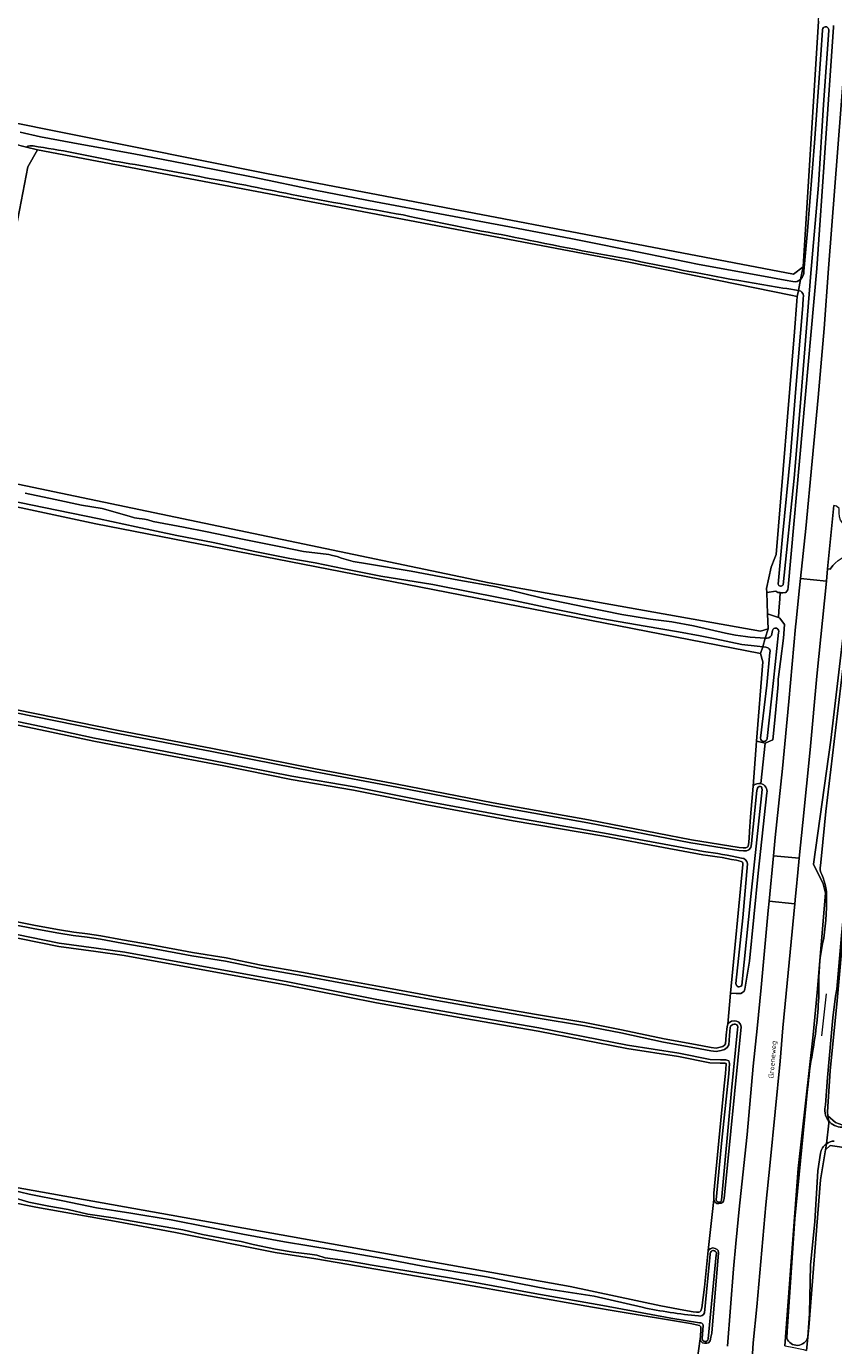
# Model space of a CAD drawing. Header units: metres. Extents: x 149984 to 156489, y 469398 to 478068.
# Tile 740 of 854: x 155279 to 155422, y 472759 to 472993. Entities that reach past the tile are written whole.
import ezdxf
from ezdxf.enums import TextEntityAlignment as Align

# ---------------------------------------------------------------- set-up
doc = ezdxf.new("R2010")
doc.units = ezdxf.units.M
doc.header["$LTSCALE"] = 0.75
for name, color, linetype, lineweight in [('B-WE-GR-GRAS-GV', 252, 'Continuous', 13), ('B-WE-KW-KUNSTWERK_DUIKER-G', 6, 'Continuous', 18), ('B-WE-OG-TERREIN_OEVER-GV', 252, 'Continuous', 18), ('B-WE-OG-TOPOGRAFIE-T18', 7, 'Continuous', 18), ('B-WE-OG-WATER_SLOOT-GV', 252, 'Continuous', 18), ('B-WE-OG-WEG-GV', 252, 'Continuous', 18), ('B-WE-VH-GESLOTENVERHARDING_ASFALT-GV', 252, 'Continuous', 18), ('B-WE-VH-OPENVERHARDING_BETONSTRAATSTEEN-GV', 252, 'Continuous', 18)]:
    doc.layers.add(name, color=color, linetype=linetype, lineweight=lineweight)
doc.styles.add('NLCS-ISO-M500-T18', font='NLCS-ISO.ttf', dxfattribs={"height": 0.9})

msp = doc.modelspace()

# ---------------------------------------------------------------- linework, layer by layer
at = {"layer": 'B-WE-GR-GRAS-GV', "flags": 128}
for points in [[(155190.442, 473046.907), (155179.594, 472998.092), (155182.372, 472995.843), (155239.39, 472983.407), (155321.543, 472966.871), (155415.073, 472949.012), (155416.793, 472950.334), (155419.49, 472993.912), (155419.819, 472999.223), (155420.232, 473005.897), (155416.925, 473007.352), (155344.562, 473019.92), (155239.257, 473041.351), (155192.161, 473051.538), (155187.002, 473052.464), (155186.113, 473047.792)], [(155276.961, 472871.744), (155295.29, 472868.023), (155311.949, 472864.833), (155330.279, 472861.217), (155344.767, 472858.456), (155361.8, 472855.195), (155378.703, 472852.128), (155396.958, 472848.573), (155405.46, 472847.214), (155406.119, 472847.15), (155406.646, 472847.172), (155406.983, 472847.379), (155407.072, 472847.692), (155407.195, 472848.811), (155407.268, 472850.057), (155407.473, 472852.651), (155407.907, 472858.152), (155408.536, 472866.12), (155409.649, 472880.22), (155409.252, 472881.675), (155348.668, 472893.493), (155291.248, 472904.694), (155202.348, 472923.744)], [(155399.008, 472845.937), (155392.013, 472847.223), (155381.408, 472849.222), (155365.359, 472851.968), (155349.997, 472854.838), (155337.011, 472857.413), (155325.935, 472859.296), (155313.965, 472861.714), (155301.979, 472863.986), (155290.945, 472866.085), (155281.453, 472868.142), (155270.919, 472870.313)], [(155403.875, 472821.362), (155406.077, 472844.236), (155406.076, 472844.411), (155406.059, 472844.523), (155406.006, 472844.638), (155405.926, 472844.712), (155405.777, 472844.777)], [(155424.682, 472839.131), (155424.596, 472838.657), (155424.338, 472837.235), (155422.81, 472820.072), (155421.558, 472807.583), (155421.121, 472800.328), (155421.196, 472799.577), (155422.551, 472798.412), (155423.824, 472797.919), (155438.097, 472795.61), (155447.272, 472793.699), (155466.288, 472790.28), (155485.345, 472786.634), (155490.804, 472786.464), (155496.389, 472785.447), (155499.651, 472784.129), (155514.304, 472781.635), (155515.827, 472781.43)], [(155276.7, 472834.182), (155280.547, 472833.409), (155284.818, 472832.631), (155287.358, 472832.2), (155289.794, 472831.904), (155292.191, 472831.559), (155295.978, 472830.825), (155301.162, 472829.98), (155308.4, 472828.588), (155314.398, 472827.626), (155320.638, 472826.37), (155328.118, 472825.02), (155335.128, 472823.719), (155341.591, 472822.555), (155351.865, 472820.655), (155360.973, 472819.058), (155369.502, 472817.617), (155378.074, 472816.177), (155384.55, 472814.896), (155392.103, 472813.292), (155397.688, 472812.244), (155400.476, 472811.745), (155401.362, 472811.644), (155402.075, 472811.765), (155402.563, 472811.93), (155402.86, 472812.133), (155402.99, 472812.388), (155403.106, 472813.903), (155403.279, 472815.446), (155403.429, 472815.881), (155403.875, 472821.362)], [(155267.832, 472788.542), (155375.435, 472769.31), (155391.556, 472765.857), (155395.617, 472765.085), (155397.263, 472764.838), (155397.84, 472764.763), (155398.251, 472764.73), (155398.486, 472764.793), (155398.624, 472764.999), (155398.792, 472765.499), (155399.258, 472769.191), (155399.909, 472775.676), (155400.937, 472784.778), (155400.97, 472785.888), (155401.831, 472795.169), (155402.757, 472804.902), (155403.007, 472807.095), (155403.14, 472808.79), (155403.105, 472808.894), (155402.95, 472808.949), (155402.086, 472808.958), (155400.246, 472809.031), (155394.646, 472810.107), (155385.526, 472811.572), (155369.749, 472814.617), (155356.779, 472816.895), (155341.058, 472819.669), (155324.933, 472822.871), (155307.005, 472826.131), (155296.3, 472828.086), (155291.266, 472828.79), (155284.679, 472829.66), (155274.554, 472831.728)], [(155397.361, 472751.516), (155398.538, 472760.029), (155398.554, 472760.508), (155398.648, 472761.588), (155398.661, 472762.142), (155398.389, 472762.413), (155396.789, 472762.71), (155383.623, 472764.941), (155379.39, 472765.668), (155355.378, 472769.904), (155330.296, 472774.21), (155323.095, 472775.339), (155305.435, 472778.919), (155294.601, 472780.906), (155280.646, 472783.403), (155275.932, 472784.338), (155272.627, 472785.139), (155269.056, 472785.84), (155261.044, 472787.342), (155246.508, 472790.281), (155232.541, 472792.653), (155206.815, 472797.603), (155160.808, 472806.269), (155125.215, 472813.302)], [(155678.424, 472749.449), (155611.869, 472761.839), (155561.137, 472770.546), (155526.144, 472776.238), (155522.068, 472776.972), (155515.671, 472778.125), (155512.666, 472778.666), (155503.863, 472779.794), (155488.807, 472782.936), (155461.795, 472787.863), (155442.348, 472791.303), (155421.578, 472794.346), (155420.784, 472793.552), (155419.858, 472788.26), (155417.816, 472762.007), (155417.387, 472757.973)]]:
    msp.add_lwpolyline(points, dxfattribs=at)
msp.add_lwpolyline([(155269.655, 472918.858), (155268.626, 472913.557), (155361.098, 472894.243), (155409.252, 472885.644), (155410.575, 472886.041), (155410.476, 472888.701), (155410.336, 472892.494), (155410.31, 472893.184), (155411.104, 472897.021), (155411.767, 472898.63), (155412.03, 472899.27), (155415.228, 472938.786), (155415.666, 472944.197), (155415.734, 472945.043), (155414.584, 472945.277), (155385.837, 472951.128), (155280.929, 472971.104), (155279.209, 472968.062)], close=True, dxfattribs=at)
at = {"layer": 'B-WE-GR-GRAS-GV'}
msp.add_lwpolyline([(155405.777, 472844.777, 0.0248242), (155399.008, 472845.937)], format="xyb", dxfattribs=at)
at = {"layer": 'B-WE-KW-KUNSTWERK_DUIKER-G', "flags": 128}
msp.add_lwpolyline([(155420.114, 472813.804), (155420.943, 472821.266)], dxfattribs=at)
at = {"layer": 'B-WE-OG-TERREIN_OEVER-GV', "flags": 128}
for points in [[(155416.342, 472948.083), (155416.793, 472950.334), (155415.073, 472949.012), (155321.543, 472966.871), (155239.39, 472983.407), (155182.372, 472995.843), (155178.322, 472996.421)], [(155415.951, 472946.129), (155415.734, 472945.043), (155415.666, 472944.197), (155415.228, 472938.786), (155412.03, 472899.27), (155411.767, 472898.63), (155411.104, 472897.021), (155410.31, 472893.184), (155410.336, 472892.494), (155411.97, 472892.73), (155412.27, 472892.53), (155412.738, 472892.478), (155412.815, 472892.47), (155413.18, 472892.43), (155413.69, 472892.53), (155414.05, 472892.97), (155414.16, 472893.46), (155419.2, 472950.01), (155422.16, 472992.87), (155422.16, 472993.17)], [(155419.49, 472993.912), (155416.793, 472950.334), (155416.342, 472948.083)], [(155421.326, 472992.249), (155420.38, 472979.123), (155419.501, 472964.804), (155418.139, 472949.18), (155417.07, 472935.776), (155416.279, 472925.457), (155415.18, 472912.813), (155413.221, 472893.876)], [(155416.894, 472949.564), (155417.587, 472956.709), (155418.818, 472972.3), (155419.903, 472987.955), (155420.234, 472992.336)], [(155277.86, 472974.217), (155281.456, 472973.42), (155288.805, 472972.056), (155293.737, 472971.169), (155298.022, 472970.359), (155308.744, 472968.301), (155319.19, 472966.203), (155330.499, 472963.865), (155340.917, 472961.87), (155352.328, 472959.733), (155363.729, 472957.586), (155375.538, 472955.315), (155389.095, 472952.641), (155398.314, 472950.7), (155409.079, 472948.756), (155413.576, 472947.964), (155414.988, 472947.694)], [(155269.655, 472918.858), (155279.209, 472968.062), (155280.929, 472971.104), (155278.952, 472971.585)], [(155278.952, 472971.585), (155280.929, 472971.104), (155385.837, 472951.128), (155414.584, 472945.277), (155415.734, 472945.043), (155415.951, 472946.129)], [(155412.331, 472893.979), (155413.136, 472902.444), (155414.558, 472916.881), (155415.517, 472928.689), (155416.757, 472943.455), (155416.818, 472944.807)], [(155410.079, 472884.404), (155410.575, 472886.041), (155409.252, 472885.644), (155361.098, 472894.243), (155268.626, 472913.557), (155264.922, 472913.954), (155184.621, 472931.02), (155127.074, 472943.323)], [(155202.348, 472923.744), (155291.248, 472904.694), (155348.668, 472893.493), (155409.252, 472881.675), (155409.612, 472882.862), (155408.61, 472882.983), (155405.881, 472883.252), (155401.189, 472884.26), (155398.502, 472884.808), (155394.689, 472885.545), (155388.735, 472886.516), (155380.897, 472887.884), (155372.965, 472889.472), (155365.77, 472891.024), (155358.245, 472892.52), (155351.074, 472893.935), (155341.834, 472895.418), (155335.341, 472896.731), (155330.19, 472897.788), (155325.726, 472898.534), (155319.516, 472899.77), (155312.125, 472901.376), (155305.664, 472902.63), (155298.437, 472904.189), (155291.854, 472905.584), (155282.019, 472907.574), (155274.293, 472909.216)], [(155278.728, 472910.153), (155284.052, 472909.006), (155288.758, 472908.029), (155292.417, 472907.388), (155297.188, 472906.04), (155298.156, 472905.774), (155298.963, 472905.626), (155299.499, 472905.566), (155299.9, 472905.547), (155300.526, 472905.414), (155301.426, 472905.111), (155306.804, 472904.078), (155311.003, 472903.258), (155317.303, 472901.955), (155324.083, 472900.596), (155328.126, 472899.801), (155332.645, 472899.228), (155333.3, 472899.075), (155334.082, 472898.901), (155334.89, 472898.597), (155336.939, 472898.025), (155339.512, 472897.607), (155347.229, 472896.302), (155355.695, 472894.689), (155362.399, 472893.489), (155370.783, 472891.458), (155378.202, 472889.873), (155384.598, 472888.592), (155389.701, 472887.798), (155393.464, 472887.268), (155397.329, 472886.573), (155403.025, 472885.288)], [(155424.93, 472895.95), (155424.43, 472889.43), (155421.71, 472866.31), (155418.63, 472844.25), (155420.35, 472840.78), (155420.76, 472839.14), (155419.25, 472821.49), (155418.55, 472814), (155415.91, 472790.26), (155413.53, 472758.77), (155414.539, 472758.582), (155416.86, 472758.15), (155417.387, 472757.973), (155417.816, 472762.007), (155419.858, 472788.26), (155420.784, 472793.552), (155420.906, 472794.629)], [(155419.847, 472844.064), (155420.027, 472845.759), (155420.845, 472853.61), (155423.791, 472878.453), (155425.611, 472894.879)], [(155409.612, 472882.862), (155409.252, 472881.675), (155409.649, 472880.22), (155408.536, 472866.12), (155408.791, 472866.059), (155410.055, 472865.757), (155411.407, 472866.377), (155411.79, 472869.85), (155412.37, 472876.19), (155412.36, 472876.62), (155412.38, 472877.14), (155412.445, 472877.551), (155412.795, 472880.246), (155413.332, 472884.379), (155413.481, 472886.837), (155412.662, 472887.954), (155412.395, 472888.045), (155410.476, 472888.701), (155410.575, 472886.041), (155410.079, 472884.404)], [(155412.411, 472885.381), (155411.537, 472876.876), (155410.418, 472866.589)], [(155411.152, 472884.864), (155411.337, 472885.734)], [(155410.194, 472882.791), (155409.612, 472882.862)], [(155409.246, 472866.644), (155410.345, 472876.039), (155410.897, 472881.831)], [(155276.849, 472871.211), (155295.185, 472867.488), (155311.845, 472864.298), (155330.175, 472860.682), (155344.665, 472857.921), (155361.7, 472854.659), (155378.602, 472851.592), (155396.863, 472848.036), (155405.374, 472846.676), (155406.177, 472846.618), (155406.726, 472846.666), (155407.171, 472846.827), (155407.531, 472847.234), (155407.645, 472847.906), (155407.749, 472849.203), (155407.938, 472850.916), (155408.579, 472857.345), (155408.664, 472857.762), (155408.786, 472857.962), (155408.994, 472858.087), (155409.202, 472858.082), (155409.371, 472858.011), (155409.456, 472857.881), (155409.479, 472857.722), (155409.489, 472857.537), (155407.498, 472838.537), (155405.891, 472822.776)], [(155407.907, 472858.152), (155407.473, 472852.651), (155407.268, 472850.057), (155407.195, 472848.811), (155407.072, 472847.692), (155406.983, 472847.379), (155406.646, 472847.172), (155406.119, 472847.15), (155405.46, 472847.214), (155396.958, 472848.573), (155378.703, 472852.128), (155361.8, 472855.195), (155344.767, 472858.456), (155330.279, 472861.217), (155311.949, 472864.833), (155295.29, 472868.023), (155276.961, 472871.744)], [(155270.919, 472870.313), (155281.453, 472868.142), (155290.945, 472866.085), (155301.979, 472863.986), (155313.965, 472861.714), (155325.935, 472859.296), (155337.011, 472857.413), (155349.997, 472854.838), (155365.359, 472851.968), (155381.408, 472849.222), (155392.013, 472847.223), (155399.008, 472845.937)], [(155399.096, 472846.516), (155392.12, 472847.799), (155381.512, 472849.798), (155365.462, 472852.544), (155350.108, 472855.413), (155337.117, 472857.989), (155326.042, 472859.872), (155314.077, 472862.289), (155302.088, 472864.561), (155291.062, 472866.659), (155281.574, 472868.715), (155271.041, 472870.886)], [(155405.777, 472844.777), (155405.926, 472844.712), (155406.006, 472844.638), (155406.059, 472844.523), (155406.076, 472844.411), (155406.077, 472844.236), (155403.875, 472821.362), (155404.92, 472821.32), (155405.26, 472821.29), (155405.72, 472821.32), (155406.03, 472821.47), (155406.32, 472821.72), (155406.45, 472822.11), (155407.29, 472827.04), (155408.8, 472842.7), (155410.366, 472856.916)], [(155404.858, 472823.069), (155406.105, 472834.775), (155406.919, 472844.351)], [(155424.264, 472838.486), (155423.603, 472831.59), (155422.766, 472822.072), (155422.551, 472820.871), (155422.041, 472817.003), (155421.14, 472806.434), (155420.764, 472801.56)], [(155421.196, 472799.577), (155421.121, 472800.328), (155421.558, 472807.583), (155422.81, 472820.072), (155424.338, 472837.235), (155424.596, 472838.657), (155424.316, 472838.649), (155424.298, 472838.983)], [(155274.554, 472831.728), (155284.679, 472829.66), (155291.266, 472828.79), (155296.3, 472828.086), (155307.005, 472826.131), (155324.933, 472822.871), (155341.058, 472819.669), (155356.779, 472816.895), (155369.749, 472814.617), (155385.526, 472811.572), (155394.646, 472810.107), (155400.246, 472809.031), (155402.086, 472808.958), (155402.95, 472808.949), (155403.105, 472808.894), (155403.14, 472808.79), (155403.007, 472807.095), (155402.757, 472804.902), (155401.831, 472795.169), (155400.97, 472785.888), (155400.937, 472784.778), (155401.175, 472784.257), (155401.476, 472784.054), (155401.809, 472784.026), (155402.219, 472784.093), (155402.531, 472784.285), (155402.636, 472784.484), (155402.78, 472784.92), (155405.778, 472815.423), (155405.693, 472815.822), (155405.398, 472816.232), (155404.953, 472816.433), (155404.566, 472816.486), (155404.097, 472816.411), (155403.729, 472816.193), (155403.429, 472815.881), (155403.279, 472815.446), (155403.106, 472813.903), (155402.99, 472812.388), (155402.86, 472812.133), (155402.563, 472811.93), (155402.075, 472811.765), (155401.362, 472811.644), (155400.476, 472811.745), (155397.688, 472812.244), (155392.103, 472813.292), (155384.55, 472814.896), (155378.074, 472816.177), (155369.502, 472817.617), (155360.973, 472819.058), (155351.865, 472820.655), (155341.591, 472822.555), (155335.128, 472823.719), (155328.118, 472825.02), (155320.638, 472826.37), (155314.398, 472827.626), (155308.4, 472828.588), (155301.162, 472829.98), (155295.978, 472830.825), (155292.191, 472831.559), (155289.794, 472831.904), (155287.358, 472832.2), (155284.818, 472832.631), (155280.547, 472833.409), (155276.7, 472834.182)], [(155276.575, 472833.595), (155280.434, 472832.819), (155284.714, 472832.039), (155287.272, 472831.605), (155289.715, 472831.309), (155292.091, 472830.966), (155295.873, 472830.233), (155301.057, 472829.389), (155308.296, 472827.996), (155314.291, 472827.035), (155320.526, 472825.78), (155328.009, 472824.43), (155335.02, 472823.128), (155341.483, 472821.964), (155351.759, 472820.064), (155360.871, 472818.466), (155369.402, 472817.024), (155377.966, 472815.586), (155384.429, 472814.308), (155391.985, 472812.703), (155397.58, 472811.653), (155400.389, 472811.151), (155401.379, 472811.037), (155402.222, 472811.181), (155402.833, 472811.387), (155403.326, 472811.724), (155403.58, 472812.223), (155403.704, 472813.846), (155403.868, 472815.313), (155403.954, 472815.56), (155404.106, 472815.718), (155404.305, 472815.836), (155404.573, 472815.879), (155404.785, 472815.85), (155405.004, 472815.75), (155405.132, 472815.573), (155405.173, 472815.38), (155405.142, 472814.919)], [(155401.343, 472784.692), (155402.332, 472795.262), (155403.354, 472804.836), (155403.605, 472807.038), (155403.749, 472808.867), (155403.579, 472809.362), (155403.057, 472809.549), (155402.101, 472809.559), (155400.315, 472809.629), (155394.75, 472810.699), (155385.63, 472812.164), (155369.858, 472815.207), (155356.883, 472817.486), (155341.168, 472820.259), (155325.045, 472823.461), (155307.113, 472826.722), (155296.396, 472828.679), (155291.347, 472829.385), (155284.778, 472830.253), (155274.681, 472832.315)], [(155405.142, 472814.919), (155404.092, 472804.121), (155402.331, 472784.606)], [(155413.882, 472760.123), (155413.934, 472761.391), (155415.317, 472781.305), (155417.581, 472804.317)], [(155515.827, 472781.43), (155514.304, 472781.635), (155499.651, 472784.129), (155496.389, 472785.447), (155490.804, 472786.464), (155485.345, 472786.634), (155466.288, 472790.28), (155447.272, 472793.699), (155438.097, 472795.61), (155423.824, 472797.919), (155422.551, 472798.412), (155421.196, 472799.577), (155421.267, 472798.871), (155421.278, 472798.764)], [(155421.278, 472798.764), (155421.267, 472798.871), (155421.196, 472799.577)], [(155420.906, 472794.629), (155420.784, 472793.552), (155421.578, 472794.346), (155442.348, 472791.303), (155461.795, 472787.863), (155488.807, 472782.936), (155503.863, 472779.794), (155512.666, 472778.666), (155515.671, 472778.125), (155516.38, 472779.036), (155516.48, 472780.159)], [(155419.86, 472792.956), (155419.411, 472789.813), (155418.835, 472780.834), (155418.123, 472773.068), (155417.938, 472764.494), (155417.616, 472760.304)], [(155275.932, 472784.338), (155280.646, 472783.403), (155294.601, 472780.906), (155305.435, 472778.919), (155323.095, 472775.339), (155330.296, 472774.21), (155355.378, 472769.904), (155379.39, 472765.668), (155383.623, 472764.941), (155396.789, 472762.71), (155398.389, 472762.413), (155398.661, 472762.142), (155398.648, 472761.588), (155398.554, 472760.508), (155398.538, 472760.029), (155398.646, 472759.592), (155398.949, 472759.312), (155399.262, 472759.23), (155399.674, 472759.235), (155400.015, 472759.329), (155400.262, 472759.653), (155400.427, 472760.307), (155400.56, 472761.011), (155401.793, 472775.283), (155401.683, 472775.723), (155401.506, 472775.891), (155401.205, 472776.065), (155400.741, 472776.152), (155400.271, 472776.002), (155399.909, 472775.676), (155399.258, 472769.191), (155398.792, 472765.499), (155398.624, 472764.999), (155398.486, 472764.793), (155398.251, 472764.73), (155397.84, 472764.763), (155397.263, 472764.838), (155395.617, 472765.085), (155391.556, 472765.857), (155375.435, 472769.31), (155267.832, 472788.542)], [(155275.031, 472786.756), (155279.435, 472785.717), (155285.444, 472784.506), (155291.386, 472783.25), (155297.513, 472782.334), (155304.652, 472781.168), (155311.187, 472779.865), (155317.336, 472778.588), (155324.757, 472777.227), (155333.391, 472775.835), (155342.195, 472774.276), (155349.331, 472772.941), (155355.498, 472771.856), (155360.579, 472771.04), (155366.709, 472769.768), (155371.247, 472768.864), (155379.707, 472767.567), (155388.235, 472765.615)], [(155398.42, 472762.87), (155393.312, 472763.663), (155381.26, 472765.922), (155369.169, 472768.054), (155354.414, 472770.759), (155340.34, 472773.116), (155336.001, 472773.853), (155331.993, 472774.418), (155330.491, 472774.859), (155329.261, 472775.046), (155326.284, 472775.409), (155323.134, 472775.951), (155319.214, 472776.76), (155317.083, 472777.276), (155314.308, 472777.786), (155310.194, 472778.553), (155306.712, 472779.38), (155301.455, 472780.28), (155294.372, 472781.514), (155289.826, 472782.16), (155286.362, 472782.951), (155282.959, 472783.549), (155279.373, 472784.29), (155275.857, 472785.329)], [(155399.271, 472764.606), (155400.313, 472775.023)], [(155401.363, 472774.916), (155399.94, 472760.005)], [(155398.867, 472760.067), (155399.043, 472762.411)]]:
    msp.add_lwpolyline(points, dxfattribs=at)
at = {"layer": 'B-WE-OG-TERREIN_OEVER-GV'}
for points in [[(155420.234, 472992.336, -1.1859577), (155421.326, 472992.249)], [(155280.168, 472971.78, 0.1719373), (155278.952, 472971.585)], [(155294.435, 472969.091, 0.0159646), (155280.168, 472971.78)], [(155309.724, 472966.321, 0.0099127), (155294.435, 472969.091)], [(155325.983, 472963.153, 0.0065235), (155309.724, 472966.321)], [(155345.835, 472959.529, -0.0037939), (155325.983, 472963.153)], [(155364.357, 472955.825, -0.0112756), (155345.835, 472959.529)], [(155385.554, 472951.736, -0.0089562), (155364.357, 472955.825)], [(155405.023, 472947.933, -0.0085427), (155385.554, 472951.736)], [(155416.342, 472948.083, 0.25363), (155416.894, 472949.564)], [(155415.951, 472946.129, -0.0060852), (155405.023, 472947.933)], [(155414.988, 472947.694, 0.2231843), (155416.342, 472948.083)], [(155416.818, 472944.807, 0.4282534), (155415.951, 472946.129)], [(155413.221, 472893.876, -0.6526508), (155412.331, 472893.979)], [(155403.025, 472885.288, 0.0426061), (155410.079, 472884.404)], [(155411.337, 472885.734, -1.1063063), (155412.411, 472885.381)], [(155410.079, 472884.404, 0.3598072), (155411.152, 472884.864)], [(155410.897, 472881.831, 0.484119), (155410.194, 472882.791)], [(155410.418, 472866.589, -0.9259803), (155409.246, 472866.644)], [(155409.304, 472858.585, 0.2755236), (155407.907, 472858.152)], [(155410.366, 472856.916, 0.4027075), (155409.304, 472858.585)], [(155399.008, 472845.937, -0.0248242), (155405.777, 472844.777)], [(155405.857, 472845.359, 0.0244726), (155399.096, 472846.516)], [(155406.919, 472844.351, 0.3535375), (155405.857, 472845.359)], [(155420.104, 472842.428, -0.1792804), (155419.847, 472844.064)], [(155420.926, 472837.59, 0.1317226), (155420.104, 472842.428)], [(155420.035, 472829.054, 0.0577619), (155420.926, 472837.59)], [(155419.585, 472821.287, -0.0517256), (155420.035, 472829.054)], [(155405.891, 472822.776, -0.7666751), (155404.858, 472823.069)], [(155418.442, 472810.853, 0.0344137), (155419.585, 472821.287)], [(155417.581, 472804.317, -0.0215218), (155418.442, 472810.853)], [(155420.764, 472801.56, 0.2466004), (155421.278, 472798.764)], [(155421.278, 472798.764, 0.2346727), (155423.73, 472797.592)], [(155420.906, 472794.629, 0.1944244), (155419.86, 472792.956)], [(155422.285, 472795.128, 0.1419728), (155420.906, 472794.629)], [(155402.331, 472784.606, -0.7535078), (155401.343, 472784.692)], [(155400.313, 472775.023, -1.3632655), (155401.363, 472774.916)], [(155388.235, 472765.615, 0.027655), (155398.218, 472764.079)], [(155398.218, 472764.079, 0.4006843), (155399.271, 472764.606)], [(155399.043, 472762.411, 0.4515739), (155398.42, 472762.87)], [(155399.94, 472760.005, -0.9448268), (155398.867, 472760.067)], [(155417.616, 472760.304, -0.7254276), (155413.882, 472760.123)]]:
    msp.add_lwpolyline(points, format="xyb", dxfattribs=at)
at = {"layer": 'B-WE-OG-WATER_SLOOT-GV'}
for points in [[(155421.326, 472992.249, 1.1859577), (155420.234, 472992.336)], [(155278.952, 472971.585, -0.1719373), (155280.168, 472971.78)], [(155280.168, 472971.78, -0.0159646), (155294.435, 472969.091)], [(155294.435, 472969.091, -0.0099127), (155309.724, 472966.321)], [(155309.724, 472966.321, -0.0065235), (155325.983, 472963.153)], [(155325.983, 472963.153, 0.0037939), (155345.835, 472959.529)], [(155345.835, 472959.529, 0.0112756), (155364.357, 472955.825)], [(155364.357, 472955.825, 0.0089562), (155385.554, 472951.736)], [(155385.554, 472951.736, 0.0085427), (155405.023, 472947.933)], [(155416.894, 472949.564, -0.25363), (155416.342, 472948.083)], [(155405.023, 472947.933, 0.0060852), (155415.951, 472946.129)], [(155416.342, 472948.083, -0.2231843), (155414.988, 472947.694)], [(155415.951, 472946.129, -0.4282534), (155416.818, 472944.807)], [(155412.331, 472893.979, 0.6526508), (155413.221, 472893.876)], [(155410.079, 472884.404, -0.0426061), (155403.025, 472885.288)], [(155412.411, 472885.381, 1.1063063), (155411.337, 472885.734)], [(155411.152, 472884.864, -0.3598072), (155410.079, 472884.404)], [(155410.194, 472882.791, -0.484119), (155410.897, 472881.831)], [(155409.246, 472866.644, 0.9259803), (155410.418, 472866.589)], [(155399.096, 472846.516, -0.0244726), (155405.857, 472845.359)], [(155405.857, 472845.359, -0.3535375), (155406.919, 472844.351)], [(155419.847, 472844.064, 0.1792804), (155420.104, 472842.428)], [(155420.104, 472842.428, -0.1317226), (155420.926, 472837.59)], [(155420.926, 472837.59, -0.0577619), (155420.035, 472829.054)], [(155420.035, 472829.054, 0.0517256), (155419.585, 472821.287)], [(155404.858, 472823.069, 0.7666751), (155405.891, 472822.776)], [(155419.585, 472821.287, -0.0344137), (155418.442, 472810.853)], [(155418.442, 472810.853, 0.0215218), (155417.581, 472804.317)], [(155421.278, 472798.764, -0.2466004), (155420.764, 472801.56)], [(155423.73, 472797.592, -0.2346727), (155421.278, 472798.764)], [(155419.86, 472792.956, -0.1944244), (155420.906, 472794.629)], [(155420.906, 472794.629, -0.1419728), (155422.285, 472795.128)], [(155401.343, 472784.692, 0.7535078), (155402.331, 472784.606)], [(155401.363, 472774.916, 1.3632655), (155400.313, 472775.023)], [(155398.218, 472764.079, -0.027655), (155388.235, 472765.615)], [(155399.271, 472764.606, -0.4006843), (155398.218, 472764.079)], [(155398.42, 472762.87, -0.4515739), (155399.043, 472762.411)], [(155398.867, 472760.067, 0.9448268), (155399.94, 472760.005)], [(155413.882, 472760.123, 0.7254276), (155417.616, 472760.304)]]:
    msp.add_lwpolyline(points, format="xyb", dxfattribs=at)
at = {"layer": 'B-WE-OG-WATER_SLOOT-GV', "flags": 128}
for points in [[(155413.221, 472893.876), (155415.18, 472912.813), (155416.279, 472925.457), (155417.07, 472935.776), (155418.139, 472949.18), (155419.501, 472964.804), (155420.38, 472979.123), (155421.326, 472992.249)], [(155420.234, 472992.336), (155419.903, 472987.955), (155418.818, 472972.3), (155417.587, 472956.709), (155416.894, 472949.564)], [(155414.988, 472947.694), (155413.576, 472947.964), (155409.079, 472948.756), (155398.314, 472950.7), (155389.095, 472952.641), (155375.538, 472955.315), (155363.729, 472957.586), (155352.328, 472959.733), (155340.917, 472961.87), (155330.499, 472963.865), (155319.19, 472966.203), (155308.744, 472968.301), (155298.022, 472970.359), (155293.737, 472971.169), (155288.805, 472972.056), (155281.456, 472973.42), (155277.86, 472974.217)], [(155278.952, 472971.585), (155276.668, 472972.141)], [(155276.668, 472972.141), (155278.952, 472971.585)], [(155415.951, 472946.129), (155416.342, 472948.083)], [(155416.342, 472948.083), (155415.951, 472946.129)], [(155416.818, 472944.807), (155416.757, 472943.455), (155415.517, 472928.689), (155414.558, 472916.881), (155413.136, 472902.444), (155412.331, 472893.979)], [(155274.293, 472909.216), (155282.019, 472907.574), (155291.854, 472905.584), (155298.437, 472904.189), (155305.664, 472902.63), (155312.125, 472901.376), (155319.516, 472899.77), (155325.726, 472898.534), (155330.19, 472897.788), (155335.341, 472896.731), (155341.834, 472895.418), (155351.074, 472893.935), (155358.245, 472892.52), (155365.77, 472891.024), (155372.965, 472889.472), (155380.897, 472887.884), (155388.735, 472886.516), (155394.689, 472885.545), (155398.502, 472884.808), (155401.189, 472884.26), (155405.881, 472883.252), (155408.61, 472882.983), (155409.612, 472882.862), (155410.079, 472884.404)], [(155403.025, 472885.288), (155397.329, 472886.573), (155393.464, 472887.268), (155389.701, 472887.798), (155384.598, 472888.592), (155378.202, 472889.873), (155370.783, 472891.458), (155362.399, 472893.489), (155355.695, 472894.689), (155347.229, 472896.302), (155339.512, 472897.607), (155336.939, 472898.025), (155334.89, 472898.597), (155334.082, 472898.901), (155333.3, 472899.075), (155332.645, 472899.228), (155328.126, 472899.801), (155324.083, 472900.596), (155317.303, 472901.955), (155311.003, 472903.258), (155306.804, 472904.078), (155301.426, 472905.111), (155300.526, 472905.414), (155299.9, 472905.547), (155299.499, 472905.566), (155298.963, 472905.626), (155298.156, 472905.774), (155297.188, 472906.04), (155292.417, 472907.388), (155288.758, 472908.029), (155284.052, 472909.006), (155278.728, 472910.153)], [(155425.611, 472894.879), (155423.791, 472878.453), (155420.845, 472853.61), (155420.027, 472845.759), (155419.847, 472844.064)], [(155410.418, 472866.589), (155411.537, 472876.876), (155412.411, 472885.381)], [(155411.337, 472885.734), (155411.152, 472884.864)], [(155410.079, 472884.404), (155409.612, 472882.862), (155410.194, 472882.791)], [(155410.897, 472881.831), (155410.345, 472876.039), (155409.246, 472866.644)], [(155405.891, 472822.776), (155407.498, 472838.537), (155409.489, 472857.537), (155409.479, 472857.722), (155409.456, 472857.881), (155409.371, 472858.011), (155409.202, 472858.082), (155408.994, 472858.087), (155408.786, 472857.962), (155408.664, 472857.762), (155408.579, 472857.345), (155407.938, 472850.916), (155407.749, 472849.203), (155407.645, 472847.906), (155407.531, 472847.234), (155407.171, 472846.827), (155406.726, 472846.666), (155406.177, 472846.618), (155405.374, 472846.676), (155396.863, 472848.036), (155378.602, 472851.592), (155361.7, 472854.659), (155344.665, 472857.921), (155330.175, 472860.682), (155311.845, 472864.298), (155295.185, 472867.488), (155276.849, 472871.211)], [(155271.041, 472870.886), (155281.574, 472868.715), (155291.062, 472866.659), (155302.088, 472864.561), (155314.077, 472862.289), (155326.042, 472859.872), (155337.117, 472857.989), (155350.108, 472855.413), (155365.462, 472852.544), (155381.512, 472849.798), (155392.12, 472847.799), (155399.096, 472846.516)], [(155406.919, 472844.351), (155406.105, 472834.775), (155404.858, 472823.069)], [(155420.764, 472801.56), (155421.14, 472806.434), (155422.041, 472817.003), (155422.551, 472820.871), (155422.766, 472822.072), (155423.603, 472831.59), (155424.264, 472838.486)], [(155405.142, 472814.919), (155405.173, 472815.38), (155405.132, 472815.573), (155405.004, 472815.75), (155404.785, 472815.85), (155404.573, 472815.879), (155404.305, 472815.836), (155404.106, 472815.718), (155403.954, 472815.56), (155403.868, 472815.313), (155403.704, 472813.846), (155403.58, 472812.223), (155403.326, 472811.724), (155402.833, 472811.387), (155402.222, 472811.181), (155401.379, 472811.037), (155400.389, 472811.151), (155397.58, 472811.653), (155391.985, 472812.703), (155384.429, 472814.308), (155377.966, 472815.586), (155369.402, 472817.024), (155360.871, 472818.466), (155351.759, 472820.064), (155341.483, 472821.964), (155335.02, 472823.128), (155328.009, 472824.43), (155320.526, 472825.78), (155314.291, 472827.035), (155308.296, 472827.996), (155301.057, 472829.389), (155295.873, 472830.233), (155292.091, 472830.966), (155289.715, 472831.309), (155287.272, 472831.605), (155284.714, 472832.039), (155280.434, 472832.819), (155276.575, 472833.595)], [(155274.681, 472832.315), (155284.778, 472830.253), (155291.347, 472829.385), (155296.396, 472828.679), (155307.113, 472826.722), (155325.045, 472823.461), (155341.168, 472820.259), (155356.883, 472817.486), (155369.858, 472815.207), (155385.63, 472812.164), (155394.75, 472810.699), (155400.315, 472809.629), (155402.101, 472809.559), (155403.057, 472809.549), (155403.579, 472809.362), (155403.749, 472808.867), (155403.605, 472807.038), (155403.354, 472804.836), (155402.332, 472795.262), (155401.343, 472784.692)], [(155402.331, 472784.606), (155404.092, 472804.121), (155405.142, 472814.919)], [(155417.581, 472804.317), (155415.317, 472781.305), (155413.934, 472761.391), (155413.882, 472760.123)], [(155420.906, 472794.629), (155421.322, 472798.317), (155421.278, 472798.764)], [(155421.278, 472798.764), (155421.322, 472798.317), (155420.906, 472794.629)], [(155417.616, 472760.304), (155417.938, 472764.494), (155418.123, 472773.068), (155418.835, 472780.834), (155419.411, 472789.813), (155419.86, 472792.956)], [(155388.235, 472765.615), (155379.707, 472767.567), (155371.247, 472768.864), (155366.709, 472769.768), (155360.579, 472771.04), (155355.498, 472771.856), (155349.331, 472772.941), (155342.195, 472774.276), (155333.391, 472775.835), (155324.757, 472777.227), (155317.336, 472778.588), (155311.187, 472779.865), (155304.652, 472781.168), (155297.513, 472782.334), (155291.386, 472783.25), (155285.444, 472784.506), (155279.435, 472785.717), (155275.031, 472786.756)], [(155275.857, 472785.329), (155279.373, 472784.29), (155282.959, 472783.549), (155286.362, 472782.951), (155289.826, 472782.16), (155294.372, 472781.514), (155301.455, 472780.28), (155306.712, 472779.38), (155310.194, 472778.553), (155314.308, 472777.786), (155317.083, 472777.276), (155319.214, 472776.76), (155323.134, 472775.951), (155326.284, 472775.409), (155329.261, 472775.046), (155330.491, 472774.859), (155331.993, 472774.418), (155336.001, 472773.853), (155340.34, 472773.116), (155354.414, 472770.759), (155369.169, 472768.054), (155381.26, 472765.922), (155393.312, 472763.663), (155398.42, 472762.87)], [(155400.313, 472775.023), (155399.271, 472764.606)], [(155399.94, 472760.005), (155401.363, 472774.916)], [(155399.043, 472762.411), (155398.867, 472760.067)]]:
    msp.add_lwpolyline(points, dxfattribs=at)
at = {"layer": 'B-WE-OG-WEG-GV', "flags": 128}
for points in [[(155422.16, 472993.17), (155422.16, 472992.87), (155419.2, 472950.01), (155414.16, 472893.46), (155414.05, 472892.97), (155413.69, 472892.53), (155413.18, 472892.43), (155412.815, 472892.47), (155412.738, 472892.478), (155412.652, 472891.369), (155412.484, 472889.199), (155412.395, 472888.045), (155412.662, 472887.954), (155413.481, 472886.837), (155413.332, 472884.379), (155412.795, 472880.246), (155412.445, 472877.551), (155412.38, 472877.14), (155412.36, 472876.62), (155412.37, 472876.19), (155411.79, 472869.85), (155411.407, 472866.377), (155410.055, 472865.757), (155409.304, 472858.585)], [(155403.339, 472758.717), (155404.44, 472772.47), (155404.87, 472776.915), (155405.523, 472783.653), (155405.57, 472784.14), (155406.88, 472796.29), (155407.95, 472808.43), (155408.61, 472815.13), (155409.322, 472822.37), (155410.6, 472836.08), (155410.756, 472837.695), (155410.996, 472840.183), (155411.295, 472843.277), (155411.536, 472845.765), (155411.85, 472849.02), (155413.14, 472861.27), (155414.26, 472873.18), (155415.43, 472886.42), (155415.535, 472887.43), (155416.093, 472892.812), (155416.317, 472894.968), (155417.24, 472903.87), (155418.42, 472915.8), (155419.48, 472927.12), (155420.53, 472939.37), (155421.3, 472950.01), (155424.574, 472992.721)], [(155422.462, 472897.715), (155422.084, 472897.319), (155421.585, 472896.672), (155421.125, 472896.701), (155420.908, 472894.492), (155419.23, 472877.63), (155418.01, 472864.56), (155416.76, 472851.69), (155416.106, 472845.315), (155415.851, 472842.828), (155415.535, 472839.745), (155415.42, 472838.62), (155415.291, 472837.257), (155414.48, 472828.66), (155413.759, 472821.301), (155413.202, 472815.223), (155412.71, 472809.31), (155410.95, 472791.34), (155410.18, 472783.79), (155408.57, 472765.71), (155407.95, 472759.28), (155407.8, 472757.368)], [(155413.53, 472758.77), (155415.91, 472790.26), (155418.55, 472814), (155419.25, 472821.49), (155420.76, 472839.14), (155420.35, 472840.78), (155418.63, 472844.25), (155421.71, 472866.31), (155424.43, 472889.43)], [(155409.304, 472858.585), (155410.055, 472865.757), (155408.791, 472866.059), (155408.536, 472866.12), (155407.907, 472858.152)], [(155410.366, 472856.916), (155408.8, 472842.7), (155407.29, 472827.04), (155406.45, 472822.11), (155406.32, 472821.72), (155406.03, 472821.47), (155405.72, 472821.32), (155405.26, 472821.29), (155404.92, 472821.32), (155403.875, 472821.362), (155403.429, 472815.881), (155403.729, 472816.193), (155404.097, 472816.411), (155404.566, 472816.486), (155404.953, 472816.433), (155405.398, 472816.232), (155405.693, 472815.822), (155405.778, 472815.423), (155402.78, 472784.92), (155402.636, 472784.484), (155402.531, 472784.285), (155402.219, 472784.093), (155401.809, 472784.026), (155401.476, 472784.054), (155401.175, 472784.257), (155400.937, 472784.778), (155399.909, 472775.676), (155400.271, 472776.002), (155400.741, 472776.152), (155401.205, 472776.065), (155401.506, 472775.891), (155401.683, 472775.723), (155401.793, 472775.283), (155400.56, 472761.011), (155400.427, 472760.307), (155400.262, 472759.653), (155400.015, 472759.329), (155399.674, 472759.235), (155399.262, 472759.23), (155398.949, 472759.312), (155398.646, 472759.592), (155398.538, 472760.029), (155397.361, 472751.516)]]:
    msp.add_lwpolyline(points, dxfattribs=at)
msp.add_lwpolyline([(155411.97, 472892.73), (155410.336, 472892.494), (155410.476, 472888.701), (155412.395, 472888.045), (155412.484, 472889.199), (155412.652, 472891.369), (155412.738, 472892.478), (155412.27, 472892.53)], close=True, dxfattribs=at)
at = {"layer": 'B-WE-OG-WEG-GV'}
for points in [[(155407.907, 472858.152, -0.2755236), (155409.304, 472858.585)], [(155409.304, 472858.585, -0.4027075), (155410.366, 472856.916)]]:
    msp.add_lwpolyline(points, format="xyb", dxfattribs=at)
at = {"layer": 'B-WE-VH-GESLOTENVERHARDING_ASFALT-GV', "flags": 128}
for points in [[(155424.574, 472992.721), (155421.3, 472950.01), (155420.53, 472939.37), (155419.48, 472927.12), (155418.42, 472915.8), (155417.24, 472903.87), (155416.317, 472894.968), (155420.908, 472894.492), (155421.125, 472896.701), (155422.231, 472907.959)], [(155407.8, 472757.368), (155407.95, 472759.28), (155408.57, 472765.71), (155410.18, 472783.79), (155410.95, 472791.34), (155412.71, 472809.31), (155413.202, 472815.223), (155413.759, 472821.301), (155414.48, 472828.66), (155415.291, 472837.257), (155410.756, 472837.695), (155410.6, 472836.08), (155409.322, 472822.37), (155408.61, 472815.13), (155407.95, 472808.43), (155406.88, 472796.29), (155405.57, 472784.14), (155405.523, 472783.653), (155404.87, 472776.915), (155404.44, 472772.47), (155403.339, 472758.717)]]:
    msp.add_lwpolyline(points, dxfattribs=at)
for points in [[(155416.317, 472894.968), (155416.093, 472892.812), (155415.535, 472887.43), (155415.43, 472886.42), (155414.26, 472873.18), (155413.14, 472861.27), (155411.85, 472849.02), (155411.536, 472845.765), (155416.106, 472845.315), (155416.76, 472851.69), (155418.01, 472864.56), (155419.23, 472877.63), (155420.908, 472894.492)], [(155415.851, 472842.828), (155416.106, 472845.315), (155411.536, 472845.765), (155411.295, 472843.277), (155410.996, 472840.183), (155410.756, 472837.695), (155415.291, 472837.257), (155415.42, 472838.62), (155415.535, 472839.745)]]:
    msp.add_lwpolyline(points, close=True, dxfattribs=at)
at = {"layer": 'B-WE-VH-OPENVERHARDING_BETONSTRAATSTEEN-GV', "flags": 128}
msp.add_lwpolyline([(155425.945, 472904.509), (155425.435, 472904.222), (155425.039, 472904.053), (155424.209, 472904.238), (155423.823, 472904.789), (155423.41, 472905.345), (155423.233, 472905.932), (155423.171, 472906.654), (155423.171, 472907.418), (155422.688, 472907.815), (155422.231, 472907.959), (155421.125, 472896.701), (155421.585, 472896.672), (155422.084, 472897.319), (155422.462, 472897.715), (155423.017, 472898.197), (155423.71, 472898.646), (155424.609, 472899.053), (155425.33, 472899.324), (155425.886, 472904.01)], close=True, dxfattribs=at)

# ---------------------------------------------------------------- texts
at = {"layer": 'B-WE-OG-TOPOGRAFIE-T18', "style": 'NLCS-ISO-M500-T18'}
msp.add_text('Groeneweg', height=0.9, rotation=85.6, dxfattribs=at).set_placement((155411.477, 472809.571), align=Align.MIDDLE)

doc.saveas('drawing.dxf')
